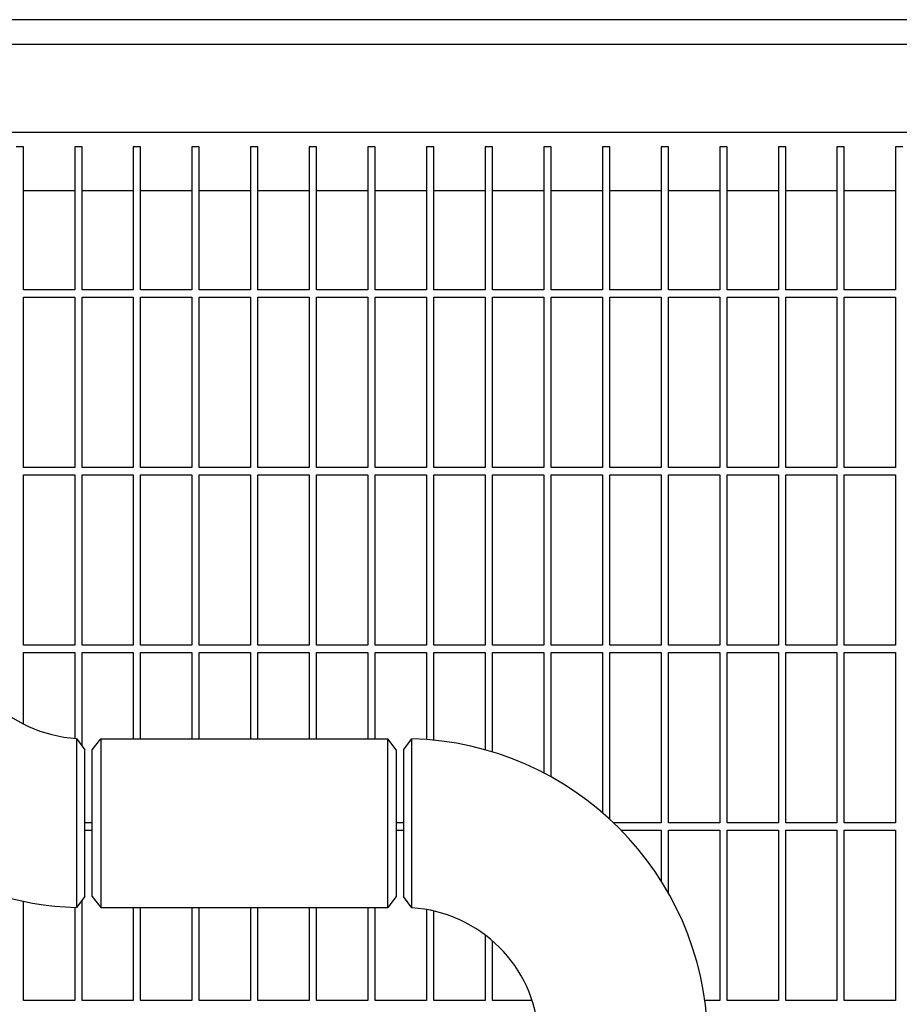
# Model space of a CAD drawing. Header units: inches. Extents: x 18 to 846, y -44 to 561.
# Tile 633 of 637: x 536 to 551, y 498 to 515. Entities that reach past the tile are written whole.
import ezdxf

# ---------------------------------------------------------------- set-up
doc = ezdxf.new("R2010")
doc.units = ezdxf.units.IN
doc.header["$LTSCALE"] = 24
doc.header["$MEASUREMENT"] = 0
doc.layers.add('Visible (ANSI)', color=7, linetype='Continuous', lineweight=30)

msp = doc.modelspace()

# ---------------------------------------------------------------- linework, layer by layer
at = {"layer": 'Visible (ANSI)'}
for p, q in [((566.67843, 514.92668), (534.31093, 514.92668)), ((526.75843, 514.50668), (566.25843, 514.50668)), ((526.75843, 513.00668), (566.25843, 513.00668)), ((535.57093, 512.75668), (535.44593, 512.75668)), ((535.57093, 510.31918), (535.57093, 512.75668)), ((536.57093, 512.75668), (536.44593, 512.75668)), ((536.44593, 512.75668), (536.44593, 510.31918)), ((536.57093, 510.31918), (536.57093, 512.75668)), ((537.57093, 512.75668), (537.44593, 512.75668)), ((537.44593, 512.75668), (537.44593, 510.31918)), ((537.57093, 510.31918), (537.57093, 512.75668)), ((538.57093, 512.75668), (538.44593, 512.75668)), ((538.44593, 512.75668), (538.44593, 510.31918)), ((538.57093, 510.31918), (538.57093, 512.75668)), ((539.57093, 512.75668), (539.44593, 512.75668)), ((539.44593, 512.75668), (539.44593, 510.31918)), ((539.57093, 510.31918), (539.57093, 512.75668)), ((540.57093, 512.75668), (540.44593, 512.75668)), ((540.44593, 512.75668), (540.44593, 510.31918)), ((540.57093, 510.31918), (540.57093, 512.75668)), ((541.57093, 512.75668), (541.44593, 512.75668)), ((541.44593, 512.75668), (541.44593, 510.31918)), ((541.57093, 510.31918), (541.57093, 512.75668)), ((542.57093, 512.75668), (542.44593, 512.75668)), ((542.44593, 512.75668), (542.44593, 510.31918)), ((542.57093, 510.31918), (542.57093, 512.75668)), ((543.57093, 512.75668), (543.44593, 512.75668)), ((543.44593, 512.75668), (543.44593, 510.31918)), ((543.57093, 510.31918), (543.57093, 512.75668)), ((544.57093, 512.75668), (544.44593, 512.75668)), ((544.44593, 512.75668), (544.44593, 510.31918)), ((544.57093, 510.31918), (544.57093, 512.75668)), ((545.57093, 512.75668), (545.44593, 512.75668)), ((545.44593, 512.75668), (545.44593, 510.31918)), ((545.57093, 510.31918), (545.57093, 512.75668)), ((546.57093, 512.75668), (546.44593, 512.75668)), ((546.44593, 512.75668), (546.44593, 510.31918)), ((546.57093, 510.31918), (546.57093, 512.75668)), ((547.57093, 512.75668), (547.44593, 512.75668)), ((547.44593, 512.75668), (547.44593, 510.31918)), ((547.57093, 510.31918), (547.57093, 512.75668)), ((548.57093, 512.75668), (548.44593, 512.75668)), ((548.44593, 512.75668), (548.44593, 510.31918)), ((548.57093, 510.31918), (548.57093, 512.75668)), ((549.57093, 512.75668), (549.44593, 512.75668)), ((549.44593, 512.75668), (549.44593, 510.31918)), ((549.57093, 510.31918), (549.57093, 512.75668)), ((550.57093, 512.75668), (550.44593, 512.75668)), ((550.44593, 512.75668), (550.44593, 510.31918)), ((536.44593, 512.00668), (535.57093, 512.00668)), ((537.44593, 512.00668), (536.57093, 512.00668)), ((538.44593, 512.00668), (537.57093, 512.00668)), ((539.44593, 512.00668), (538.57093, 512.00668)), ((540.44593, 512.00668), (539.57093, 512.00668)), ((541.44593, 512.00668), (540.57093, 512.00668)), ((542.44593, 512.00668), (541.57093, 512.00668)), ((543.44593, 512.00668), (542.57093, 512.00668)), ((544.44593, 512.00668), (543.57093, 512.00668)), ((545.44593, 512.00668), (544.57093, 512.00668)), ((546.44593, 512.00668), (545.57093, 512.00668)), ((547.44593, 512.00668), (546.57093, 512.00668)), ((548.44593, 512.00668), (547.57093, 512.00668)), ((549.44593, 512.00668), (548.57093, 512.00668)), ((550.44593, 512.00668), (549.57093, 512.00668)), ((536.44593, 510.31918), (535.57093, 510.31918)), ((537.44593, 510.31918), (536.57093, 510.31918)), ((538.44593, 510.31918), (537.57093, 510.31918)), ((539.44593, 510.31918), (538.57093, 510.31918)), ((540.44593, 510.31918), (539.57093, 510.31918)), ((541.44593, 510.31918), (540.57093, 510.31918)), ((542.44593, 510.31918), (541.57093, 510.31918)), ((543.44593, 510.31918), (542.57093, 510.31918)), ((544.44593, 510.31918), (543.57093, 510.31918)), ((545.44593, 510.31918), (544.57093, 510.31918)), ((546.44593, 510.31918), (545.57093, 510.31918)), ((547.44593, 510.31918), (546.57093, 510.31918)), ((548.44593, 510.31918), (547.57093, 510.31918)), ((549.44593, 510.31918), (548.57093, 510.31918)), ((550.44593, 510.31918), (549.57093, 510.31918)), ((535.57093, 507.28793), (535.57093, 510.19418)), ((535.57093, 510.19418), (536.44593, 510.19418)), ((536.44593, 510.19418), (536.44593, 507.28793)), ((536.57093, 507.28793), (536.57093, 510.19418)), ((536.57093, 510.19418), (537.44593, 510.19418)), ((537.44593, 510.19418), (537.44593, 507.28793)), ((537.57093, 507.28793), (537.57093, 510.19418)), ((537.57093, 510.19418), (538.44593, 510.19418)), ((538.44593, 510.19418), (538.44593, 507.28793)), ((538.57093, 507.28793), (538.57093, 510.19418)), ((538.57093, 510.19418), (539.44593, 510.19418)), ((539.44593, 510.19418), (539.44593, 507.28793)), ((539.57093, 507.28793), (539.57093, 510.19418)), ((539.57093, 510.19418), (540.44593, 510.19418)), ((540.44593, 510.19418), (540.44593, 507.28793)), ((540.57093, 507.28793), (540.57093, 510.19418)), ((540.57093, 510.19418), (541.44593, 510.19418)), ((541.44593, 510.19418), (541.44593, 507.28793)), ((541.57093, 507.28793), (541.57093, 510.19418)), ((541.57093, 510.19418), (542.44593, 510.19418)), ((542.44593, 510.19418), (542.44593, 507.28793)), ((542.57093, 507.28793), (542.57093, 510.19418)), ((542.57093, 510.19418), (543.44593, 510.19418)), ((543.44593, 510.19418), (543.44593, 507.28793)), ((543.57093, 507.28793), (543.57093, 510.19418)), ((543.57093, 510.19418), (544.44593, 510.19418)), ((544.44593, 510.19418), (544.44593, 507.28793)), ((544.57093, 507.28793), (544.57093, 510.19418)), ((544.57093, 510.19418), (545.44593, 510.19418)), ((545.44593, 510.19418), (545.44593, 507.28793)), ((545.57093, 507.28793), (545.57093, 510.19418)), ((545.57093, 510.19418), (546.44593, 510.19418)), ((546.44593, 510.19418), (546.44593, 507.28793)), ((546.57093, 507.28793), (546.57093, 510.19418)), ((546.57093, 510.19418), (547.44593, 510.19418)), ((547.44593, 510.19418), (547.44593, 507.28793)), ((547.57093, 507.28793), (547.57093, 510.19418)), ((547.57093, 510.19418), (548.44593, 510.19418)), ((548.44593, 510.19418), (548.44593, 507.28793)), ((548.57093, 507.28793), (548.57093, 510.19418)), ((548.57093, 510.19418), (549.44593, 510.19418)), ((549.44593, 510.19418), (549.44593, 507.28793)), ((549.57093, 507.28793), (549.57093, 510.19418)), ((549.57093, 510.19418), (550.44593, 510.19418)), ((550.44593, 510.19418), (550.44593, 507.28793)), ((536.44593, 507.28793), (535.57093, 507.28793)), ((537.44593, 507.28793), (536.57093, 507.28793)), ((538.44593, 507.28793), (537.57093, 507.28793)), ((539.44593, 507.28793), (538.57093, 507.28793)), ((540.44593, 507.28793), (539.57093, 507.28793)), ((541.44593, 507.28793), (540.57093, 507.28793)), ((542.44593, 507.28793), (541.57093, 507.28793)), ((543.44593, 507.28793), (542.57093, 507.28793)), ((544.44593, 507.28793), (543.57093, 507.28793)), ((545.44593, 507.28793), (544.57093, 507.28793)), ((546.44593, 507.28793), (545.57093, 507.28793)), ((547.44593, 507.28793), (546.57093, 507.28793)), ((548.44593, 507.28793), (547.57093, 507.28793)), ((549.44593, 507.28793), (548.57093, 507.28793)), ((550.44593, 507.28793), (549.57093, 507.28793)), ((535.57093, 504.25668), (535.57093, 507.16293)), ((535.57093, 507.16293), (536.44593, 507.16293)), ((536.44593, 507.16293), (536.44593, 504.25668)), ((536.57093, 504.25668), (536.57093, 507.16293)), ((536.57093, 507.16293), (537.44593, 507.16293)), ((537.44593, 507.16293), (537.44593, 504.25668)), ((537.57093, 504.25668), (537.57093, 507.16293)), ((537.57093, 507.16293), (538.44593, 507.16293)), ((538.44593, 507.16293), (538.44593, 504.25668)), ((538.57093, 504.25668), (538.57093, 507.16293)), ((538.57093, 507.16293), (539.44593, 507.16293)), ((539.44593, 507.16293), (539.44593, 504.25668)), ((539.57093, 504.25668), (539.57093, 507.16293)), ((539.57093, 507.16293), (540.44593, 507.16293)), ((540.44593, 507.16293), (540.44593, 504.25668)), ((540.57093, 504.25668), (540.57093, 507.16293)), ((540.57093, 507.16293), (541.44593, 507.16293)), ((541.44593, 507.16293), (541.44593, 504.25668)), ((541.57093, 504.25668), (541.57093, 507.16293)), ((541.57093, 507.16293), (542.44593, 507.16293)), ((542.44593, 507.16293), (542.44593, 504.25668)), ((542.57093, 504.25668), (542.57093, 507.16293)), ((542.57093, 507.16293), (543.44593, 507.16293)), ((543.44593, 507.16293), (543.44593, 504.25668)), ((543.57093, 504.25668), (543.57093, 507.16293)), ((543.57093, 507.16293), (544.44593, 507.16293)), ((544.44593, 507.16293), (544.44593, 504.25668)), ((544.57093, 504.25668), (544.57093, 507.16293)), ((544.57093, 507.16293), (545.44593, 507.16293)), ((545.44593, 507.16293), (545.44593, 504.25668)), ((545.57093, 504.25668), (545.57093, 507.16293)), ((545.57093, 507.16293), (546.44593, 507.16293)), ((546.44593, 507.16293), (546.44593, 504.25668)), ((546.57093, 504.25668), (546.57093, 507.16293)), ((546.57093, 507.16293), (547.44593, 507.16293)), ((547.44593, 507.16293), (547.44593, 504.25668)), ((547.57093, 504.25668), (547.57093, 507.16293)), ((547.57093, 507.16293), (548.44593, 507.16293)), ((548.44593, 507.16293), (548.44593, 504.25668)), ((548.57093, 504.25668), (548.57093, 507.16293)), ((548.57093, 507.16293), (549.44593, 507.16293)), ((549.44593, 507.16293), (549.44593, 504.25668)), ((549.57093, 504.25668), (549.57093, 507.16293)), ((549.57093, 507.16293), (550.44593, 507.16293)), ((550.44593, 507.16293), (550.44593, 504.25668)), ((536.44593, 504.25668), (535.57093, 504.25668)), ((537.44593, 504.25668), (536.57093, 504.25668)), ((538.44593, 504.25668), (537.57093, 504.25668)), ((539.44593, 504.25668), (538.57093, 504.25668)), ((540.44593, 504.25668), (539.57093, 504.25668)), ((541.44593, 504.25668), (540.57093, 504.25668)), ((542.44593, 504.25668), (541.57093, 504.25668)), ((543.44593, 504.25668), (542.57093, 504.25668)), ((544.44593, 504.25668), (543.57093, 504.25668)), ((545.44593, 504.25668), (544.57093, 504.25668)), ((546.44593, 504.25668), (545.57093, 504.25668)), ((547.44593, 504.25668), (546.57093, 504.25668)), ((548.44593, 504.25668), (547.57093, 504.25668)), ((549.44593, 504.25668), (548.57093, 504.25668)), ((550.44593, 504.25668), (549.57093, 504.25668)), ((535.57093, 502.91411), (535.57093, 504.13168)), ((535.57093, 504.13168), (536.44593, 504.13168)), ((536.44593, 504.13168), (536.44593, 502.66832)), ((536.57093, 502.5416), (536.57093, 504.13168)), ((536.57093, 504.13168), (537.44593, 504.13168)), ((537.44593, 504.13168), (537.44593, 502.65918)), ((537.57093, 502.65918), (537.57093, 504.13168)), ((537.57093, 504.13168), (538.44593, 504.13168)), ((538.44593, 504.13168), (538.44593, 502.65918)), ((538.57093, 502.65918), (538.57093, 504.13168)), ((538.57093, 504.13168), (539.44593, 504.13168)), ((539.44593, 504.13168), (539.44593, 502.65918)), ((539.57093, 502.65918), (539.57093, 504.13168)), ((539.57093, 504.13168), (540.44593, 504.13168)), ((540.44593, 504.13168), (540.44593, 502.65918)), ((540.57093, 502.65918), (540.57093, 504.13168)), ((540.57093, 504.13168), (541.44593, 504.13168)), ((541.44593, 504.13168), (541.44593, 502.65918)), ((541.57093, 502.65918), (541.57093, 504.13168)), ((541.57093, 504.13168), (542.44593, 504.13168)), ((542.44593, 504.13168), (542.44593, 502.64682)), ((542.57093, 502.63582), (542.57093, 504.13168)), ((542.57093, 504.13168), (543.44593, 504.13168)), ((543.44593, 504.13168), (543.44593, 502.47139)), ((543.57093, 502.43488), (543.57093, 504.13168)), ((543.57093, 504.13168), (544.44593, 504.13168)), ((544.44593, 504.13168), (544.44593, 502.07734)), ((544.57093, 502.01022), (544.57093, 504.13168)), ((544.57093, 504.13168), (545.44593, 504.13168)), ((545.44593, 504.13168), (545.44593, 501.39941)), ((545.57093, 501.28787), (545.57093, 504.13168)), ((545.57093, 504.13168), (546.44593, 504.13168)), ((546.44593, 504.13168), (546.44593, 501.22543)), ((546.57093, 501.22543), (546.57093, 504.13168)), ((546.57093, 504.13168), (547.44593, 504.13168)), ((547.44593, 504.13168), (547.44593, 501.22543)), ((547.57093, 501.22543), (547.57093, 504.13168)), ((547.57093, 504.13168), (548.44593, 504.13168)), ((548.44593, 504.13168), (548.44593, 501.22543)), ((548.57093, 501.22543), (548.57093, 504.13168)), ((548.57093, 504.13168), (549.44593, 504.13168)), ((549.44593, 504.13168), (549.44593, 501.22543)), ((549.57093, 501.22543), (549.57093, 504.13168)), ((549.57093, 504.13168), (550.44593, 504.13168)), ((550.44593, 504.13168), (550.44593, 501.22543)), ((536.47861, 502.66607), (536.62093, 502.47418)), ((536.74593, 502.47168), (536.8898, 502.65918)), ((536.8898, 502.65918), (536.8898, 499.78418)), ((536.8898, 502.65918), (541.78456, 502.65918)), ((541.78456, 499.78418), (541.78456, 502.65918)), ((541.92843, 502.47168), (541.78456, 502.65918)), ((542.05343, 502.47418), (542.1958, 502.65973)), ((536.62093, 499.96928), (536.62093, 502.47418)), ((536.74593, 499.97168), (536.74593, 502.47168)), ((541.92843, 502.47168), (541.92843, 499.97168)), ((542.05343, 502.47408), (542.05343, 499.96918)), ((536.74593, 501.22543), (536.62093, 501.22543)), ((542.05343, 501.22543), (541.92843, 501.22543)), ((546.44593, 501.22543), (545.63749, 501.22543)), ((547.44593, 501.22543), (546.57093, 501.22543)), ((548.44593, 501.22543), (547.57093, 501.22543)), ((549.44593, 501.22543), (548.57093, 501.22543)), ((550.44593, 501.22543), (549.57093, 501.22543)), ((536.62093, 501.10043), (536.74593, 501.10043)), ((541.92843, 501.10043), (542.05343, 501.10043)), ((545.76399, 501.10043), (546.44593, 501.10043)), ((546.44593, 501.10043), (546.44593, 500.23611)), ((546.57093, 500.02674), (546.57093, 501.10043)), ((546.57093, 501.10043), (547.44593, 501.10043)), ((547.44593, 501.10043), (547.44593, 498.19418)), ((547.57093, 498.19418), (547.57093, 501.10043)), ((547.57093, 501.10043), (548.44593, 501.10043)), ((548.44593, 501.10043), (548.44593, 498.19418)), ((548.57093, 498.19418), (548.57093, 501.10043)), ((548.57093, 501.10043), (549.44593, 501.10043)), ((549.44593, 501.10043), (549.44593, 498.19418)), ((549.57093, 498.19418), (549.57093, 501.10043)), ((549.57093, 501.10043), (550.44593, 501.10043)), ((550.44593, 501.10043), (550.44593, 498.19418)), ((535.57093, 498.19418), (535.57093, 499.88901)), ((536.62093, 499.96918), (536.47855, 499.78364)), ((536.57093, 498.19418), (536.57093, 499.90402)), ((536.74593, 499.97168), (536.8898, 499.78418)), ((541.92843, 499.97168), (541.78456, 499.78418)), ((542.19575, 499.77729), (542.05343, 499.96918)), ((536.44593, 499.78463), (536.44593, 498.19418)), ((536.8898, 499.78418), (541.78456, 499.78418)), ((537.44593, 499.78418), (537.44593, 498.19418)), ((537.57093, 498.19418), (537.57093, 499.78418)), ((538.44593, 499.78418), (538.44593, 498.19418)), ((538.57093, 498.19418), (538.57093, 499.78418)), ((539.44593, 499.78418), (539.44593, 498.19418)), ((539.57093, 498.19418), (539.57093, 499.78418)), ((540.44593, 499.78418), (540.44593, 498.19418)), ((540.57093, 498.19418), (540.57093, 499.78418)), ((541.44593, 499.78418), (541.44593, 498.19418)), ((541.57093, 498.19418), (541.57093, 499.78418)), ((542.44593, 499.74809), (542.44593, 498.19418)), ((542.57093, 498.19418), (542.57093, 499.72297)), ((543.44593, 499.31479), (543.44593, 498.19418)), ((543.57093, 498.19418), (543.57093, 499.21332)), ((536.44593, 498.19418), (535.57093, 498.19418)), ((537.44593, 498.19418), (536.57093, 498.19418)), ((538.44593, 498.19418), (537.57093, 498.19418)), ((539.44593, 498.19418), (538.57093, 498.19418)), ((540.44593, 498.19418), (539.57093, 498.19418)), ((541.44593, 498.19418), (540.57093, 498.19418)), ((542.44593, 498.19418), (541.57093, 498.19418)), ((543.44593, 498.19418), (542.57093, 498.19418)), ((544.24753, 498.19418), (543.57093, 498.19418)), ((547.44593, 498.19418), (547.19289, 498.19418)), ((548.44593, 498.19418), (547.57093, 498.19418)), ((549.44593, 498.19418), (548.57093, 498.19418)), ((550.44593, 498.19418), (549.57093, 498.19418))]:
    msp.add_line(p, q, dxfattribs=at)
for centre, radius, start, end in [((536.62093, 504.97168), 2.31, 183.532272, 266.467728), ((542.05343, 497.47168), 5.19, 1.571968, 88.428032), ((536.62093, 504.97168), 5.19, 235.216368, 268.428032), ((542.05343, 497.47168), 2.31, 3.532272, 86.467728)]:
    msp.add_arc(centre, radius, start, end, dxfattribs=at)
for points, knots in [([(536.47861, 502.66607), (536.47861, 502.66607), (536.4786, 502.64435), (536.47859, 502.54502), (536.47858, 502.45079), (536.47856, 502.20396), (536.47855, 502.0521), (536.47854, 501.69922), (536.47854, 501.49525), (536.47854, 501.08455), (536.47854, 500.87807), (536.47854, 500.4907), (536.47855, 500.31135), (536.47855, 500.0231), (536.47855, 499.91416), (536.47855, 499.80624), (536.47855, 499.78384), (536.47855, 499.78375)], [-3.14159265, -3.14159265, -3.14159265, -3.14159265, -2.84306953, -2.84306953, -2.44315297, -2.44315297, -2.04730492, -2.04730492, -1.61773044, -1.61773044, -1.1908901, -1.1908901, -0.74775686, -0.74775686, -0.30609723, -0.30609723, 0, 0, 0, 0]), ([(542.19575, 499.77729), (542.19575, 499.77729), (542.19575, 499.79593), (542.19577, 499.89268), (542.19578, 500.0019), (542.1958, 500.29565), (542.19581, 500.47987), (542.19582, 500.88587), (542.19582, 501.10737), (542.19582, 501.542), (542.19581, 501.75486), (542.19581, 502.13069), (542.19581, 502.29336), (542.19581, 502.53479), (542.1958, 502.61414), (542.1958, 502.65478), (542.1958, 502.65966), (542.1958, 502.65961)], [-3.14159265, -3.14159265, -3.14159265, -3.14159265, -2.86492266, -2.86492266, -2.40917784, -2.40917784, -1.95396487, -1.95396487, -1.49882494, -1.49882494, -1.04590561, -1.04590561, -0.59274122, -0.59274122, -0.1436733, -0.1436733, 0, 0, 0, 0])]:
    msp.add_open_spline(points, degree=3, knots=knots, dxfattribs=at)

doc.saveas('drawing.dxf')
